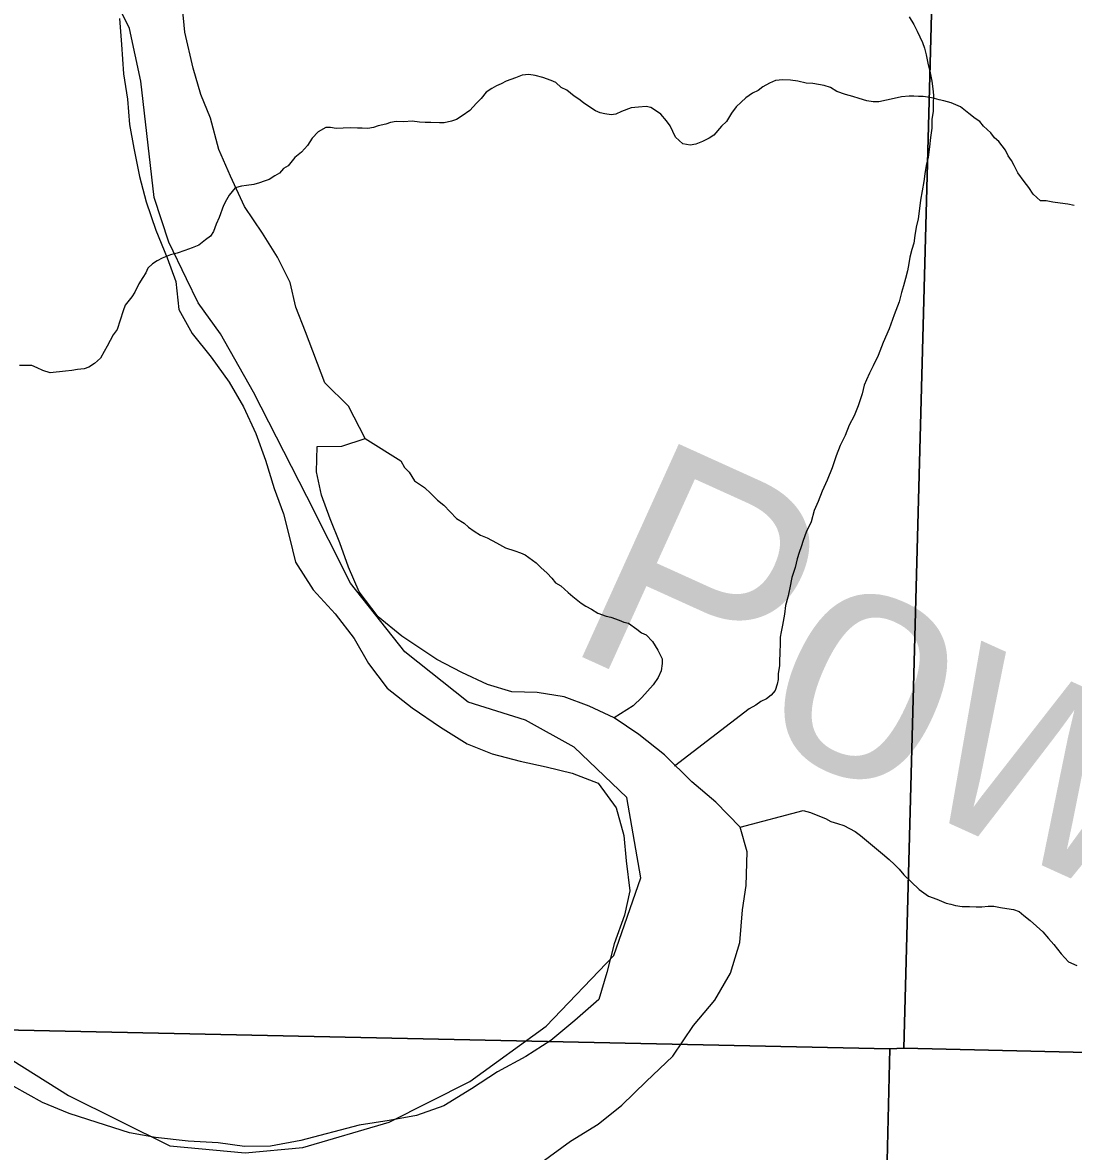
# Model space of a CAD drawing. Extents: x 2.4 to 73.1, y 4.5 to 25.6.
# Drawn here: x 47.901 to 48.1138, y 21.5419 to 21.7704 of the extents above; entities that cross this region are included whole.
import ezdxf

# ---------------------------------------------------------------- set-up
doc = ezdxf.new("R2010")
doc.units = 0
for name, color, linetype in [('GM_X_County_Road', 7, 'Continuous'), ('GM_X_Major_River', 7, 'Continuous'), ('GM_X_Minor_River', 7, 'Continuous'), ('GM_X_Minor_River_Text', 7, 'Continuous'), ('GM_X_Section', 7, 'Continuous')]:
    doc.layers.add(name, color=color, linetype=linetype)

msp = doc.modelspace()

# ---------------------------------------------------------------- linework, layer by layer
at = {"layer": 'GM_X_County_Road'}
msp.add_lwpolyline([(47.89428, 21.56326), (47.91031, 21.5532), (47.93085, 21.54301), (47.94611, 21.54157), (47.95778, 21.54263), (47.97528, 21.54775), (47.99158, 21.55599), (48.00706, 21.56718), (48.02076, 21.58151), (48.02622, 21.59723), (48.02335, 21.61353), (48.01268, 21.62372), (48.00286, 21.62916), (47.99122, 21.63281), (47.97842, 21.643), (47.96743, 21.6569), (47.9586, 21.67442), (47.94782, 21.69557), (47.94112, 21.70736), (47.93662, 21.71369), (47.93424, 21.7185), (47.93065, 21.72593), (47.92771, 21.73498), (47.92499, 21.75854), (47.92266, 21.76923), (47.92034, 21.77399)], dxfattribs=at)
at = {"layer": 'GM_X_Major_River'}
for points in [[(48.00008, 21.63493), (47.99519, 21.63639), (47.98995, 21.63881), (47.9849, 21.64142), (47.97783, 21.64617), (47.97301, 21.65009), (47.96917, 21.65513), (47.96704, 21.66012), (47.96528, 21.6651), (47.96333, 21.6699), (47.96157, 21.67469), (47.96057, 21.67947), (47.96071, 21.68458), (47.96564, 21.68464), (47.97042, 21.68621), (47.96701, 21.69276), (47.96221, 21.69745), (47.95833, 21.7078), (47.95638, 21.71279), (47.95519, 21.71775), (47.95268, 21.72294), (47.9496, 21.72777), (47.94596, 21.73319), (47.9431, 21.73933), (47.94078, 21.74471), (47.93906, 21.75102), (47.93711, 21.75582), (47.93556, 21.76117), (47.93386, 21.76843), (47.93343, 21.77337)], [(47.92067, 21.77126), (47.92109, 21.76594), (47.9215, 21.76004), (47.9223, 21.7549), (47.92272, 21.74976), (47.92354, 21.745), (47.92471, 21.73927), (47.92608, 21.73411), (47.928, 21.72837), (47.93031, 21.7228), (47.93207, 21.71801), (47.93267, 21.7123), (47.93538, 21.70748), (47.93922, 21.70263), (47.94288, 21.6976), (47.94577, 21.69259), (47.94827, 21.6872), (47.95021, 21.68184), (47.95194, 21.6761), (47.95388, 21.67092), (47.95508, 21.66615), (47.95626, 21.66118), (47.9599, 21.65558), (47.96431, 21.65071), (47.96815, 21.64567), (47.97104, 21.64066), (47.97488, 21.63562), (47.97989, 21.63169), (47.98566, 21.62774), (47.99106, 21.62436)], [(48.00594, 21.53952), (48.01194, 21.54391), (48.01753, 21.54736), (48.02238, 21.55121), (48.02725, 21.55601), (48.03271, 21.56117), (48.03686, 21.56732), (48.04117, 21.57251), (48.04436, 21.57793), (48.04624, 21.58414), (48.0468, 21.59076), (48.04751, 21.59567), (48.0477, 21.6025), (48.04632, 21.60747), (48.04135, 21.61254), (48.03653, 21.61666), (48.031, 21.62212), (48.02581, 21.62625), (48.02078, 21.62962), (48.01573, 21.63203), (48.01067, 21.63388), (48.00519, 21.63479), (48.00008, 21.63493)], [(47.99106, 21.62436), (47.99612, 21.62232), (48.00177, 21.62084), (48.00705, 21.61975), (48.01232, 21.61846), (48.01757, 21.61642), (48.02122, 21.61139), (48.02277, 21.60584), (48.0232, 21.60071), (48.02397, 21.59462), (48.02289, 21.58971), (48.02083, 21.58389), (48.01934, 21.57805), (48.01767, 21.57259), (48.01281, 21.56836), (48.00796, 21.56432), (48.00294, 21.56104), (47.99717, 21.55797), (47.99195, 21.55451), (47.98635, 21.55106), (47.9808, 21.54913), (47.97528, 21.54814), (47.96918, 21.54717), (47.95734, 21.54408), (47.95125, 21.54292), (47.94594, 21.54288), (47.94065, 21.54359), (47.93459, 21.54395), (47.92798, 21.5447), (47.92269, 21.5456), (47.91612, 21.54768), (47.91048, 21.54954), (47.90505, 21.55178), (47.89926, 21.55497)]]:
    msp.add_lwpolyline(points, dxfattribs=at)
at = {"layer": 'GM_X_Minor_River'}
for points in [[(48.08053, 21.77156), (48.08144, 21.77002), (48.08217, 21.76868), (48.08271, 21.76752), (48.08325, 21.76637), (48.0836, 21.76522), (48.08394, 21.76388), (48.08428, 21.76216), (48.0848, 21.76025), (48.08514, 21.75853), (48.08529, 21.75701), (48.08545, 21.75568), (48.08541, 21.75397), (48.08537, 21.75245), (48.08514, 21.75075), (48.08509, 21.74904), (48.08486, 21.74715), (48.08462, 21.74525), (48.08438, 21.74317), (48.08395, 21.74147), (48.08372, 21.73977), (48.08349, 21.73826), (48.08283, 21.73447), (48.0826, 21.73277), (48.08235, 21.73069), (48.08193, 21.72899), (48.0817, 21.72729), (48.08147, 21.72577), (48.08106, 21.72445), (48.08064, 21.72294), (48.08042, 21.72162), (48.08019, 21.72011), (48.07977, 21.7186), (48.07936, 21.71709), (48.07894, 21.71577), (48.07852, 21.71388), (48.0775, 21.71125), (48.07648, 21.70843), (48.07527, 21.70561), (48.07425, 21.70298), (48.07325, 21.70091), (48.07246, 21.69941), (48.07185, 21.6981)], [(48.03734, 21.74577), (48.0362, 21.74561), (48.03468, 21.74584), (48.0332, 21.74721), (48.03266, 21.74836), (48.03212, 21.74951), (48.03138, 21.75048), (48.03028, 21.75184), (48.02916, 21.75263), (48.02822, 21.75322), (48.02728, 21.75343), (48.02575, 21.75328), (48.02423, 21.75313), (48.02231, 21.75242), (48.02116, 21.75188), (48.02021, 21.75171), (48.01888, 21.75194), (48.01794, 21.75215), (48.017, 21.75256), (48.0155, 21.75354), (48.01457, 21.75414), (48.01364, 21.75492), (48.01271, 21.75551), (48.01121, 21.75669), (48.01009, 21.75729), (48.00898, 21.75827), (48.00804, 21.75867), (48.00634, 21.75928), (48.00483, 21.7597), (48.00351, 21.75992), (48.00218, 21.75977), (48.00083, 21.75923), (47.99987, 21.75888), (47.99892, 21.75852), (47.99795, 21.75798), (47.99699, 21.75762), (47.99603, 21.75707), (47.99487, 21.75634), (47.99389, 21.75504), (47.99292, 21.75412), (47.99155, 21.75263), (47.99, 21.75153), (47.98885, 21.7508), (47.98789, 21.75044), (47.98636, 21.7501), (47.98541, 21.75013), (47.9837, 21.75017), (47.98256, 21.7502), (47.98142, 21.75023), (47.97991, 21.75046), (47.9782, 21.75031), (47.97668, 21.75035), (47.97554, 21.75019), (47.97458, 21.74983), (47.97305, 21.74949), (47.97209, 21.74913), (47.97095, 21.74897), (47.96981, 21.749), (47.96886, 21.74903), (47.96734, 21.74907), (47.96449, 21.74895), (47.96335, 21.74917), (47.96241, 21.74919), (47.96086, 21.74828), (47.95969, 21.74698), (47.9587, 21.74549), (47.95753, 21.74419), (47.95617, 21.74308), (47.9548, 21.74141), (47.95384, 21.74086), (47.95306, 21.73993), (47.95209, 21.73939), (47.95094, 21.73866), (47.94998, 21.7383), (47.94902, 21.73794), (47.94787, 21.73759), (47.94635, 21.73744), (47.94539, 21.73728), (47.94406, 21.73693), (47.94288, 21.73544), (47.94229, 21.73451), (47.94169, 21.73338), (47.94087, 21.73093), (47.94026, 21.72962), (47.93966, 21.72812), (47.93906, 21.72718), (47.9381, 21.72645), (47.93674, 21.72534), (47.9354, 21.72481), (47.93386, 21.72427), (47.93233, 21.72374), (47.93099, 21.7234), (47.92927, 21.72268), (47.9283, 21.72214), (47.92734, 21.72159), (47.92637, 21.72067), (47.92596, 21.71973), (47.92537, 21.71879), (47.92458, 21.71748), (47.92378, 21.71579), (47.92318, 21.71486)], [(48.11395, 21.73339), (48.11263, 21.73361), (48.11112, 21.73384), (48.1096, 21.73407), (48.10828, 21.73429), (48.10714, 21.73432), (48.10565, 21.73569), (48.10474, 21.73704), (48.10382, 21.7382), (48.10253, 21.73995), (48.10181, 21.74148), (48.10126, 21.74245), (48.10053, 21.74341), (48.09999, 21.74457), (48.0987, 21.74631), (48.09777, 21.74709), (48.09704, 21.74806), (48.09555, 21.74943), (48.09482, 21.7504), (48.09388, 21.75099), (48.09258, 21.75197), (48.0909, 21.75334), (48.08902, 21.75415), (48.08751, 21.75457), (48.08657, 21.75478), (48.08562, 21.755), (48.08468, 21.75521), (48.08336, 21.75543), (48.08241, 21.75546), (48.08146, 21.75548), (48.08051, 21.75551), (48.07899, 21.75535), (48.07746, 21.75501), (48.07593, 21.75467), (48.0744, 21.75433), (48.07326, 21.75436), (48.07194, 21.75458), (48.07043, 21.755), (48.06911, 21.75541), (48.0676, 21.75583), (48.06591, 21.75645), (48.0646, 21.75724), (48.06328, 21.75765), (48.06215, 21.75787), (48.06101, 21.75809), (48.05968, 21.75812), (48.05798, 21.75854), (48.05647, 21.75877), (48.05495, 21.75881), (48.05343, 21.75866), (48.05228, 21.75812), (48.05093, 21.75739), (48.04996, 21.75666), (48.04881, 21.75612), (48.04745, 21.7552), (48.04648, 21.75428), (48.04551, 21.75335), (48.04453, 21.75205), (48.04353, 21.75036), (48.04256, 21.74944), (48.041, 21.74758), (48.04003, 21.74703), (48.03869, 21.74631), (48.03734, 21.74577)], [(47.92318, 21.71486), (47.92181, 21.71319), (47.9214, 21.71206), (47.92078, 21.71017), (47.92017, 21.70829), (47.91938, 21.70717), (47.91878, 21.70605), (47.91819, 21.70492), (47.91759, 21.7038), (47.9168, 21.70249), (47.91563, 21.70138), (47.91447, 21.70065), (47.91351, 21.70029), (47.91218, 21.70014), (47.91103, 21.69997), (47.9097, 21.69982), (47.90665, 21.69952), (47.90515, 21.69993), (47.90402, 21.70053), (47.90289, 21.70094), (47.90156, 21.70097), (47.90042, 21.701)], [(48.07185, 21.6981), (48.07144, 21.69697), (48.07102, 21.69527), (48.0702, 21.69282), (48.06939, 21.69076), (48.06839, 21.68888), (48.06758, 21.68681), (48.06658, 21.68475), (48.06577, 21.68268), (48.06495, 21.68023), (48.06394, 21.67779), (48.06293, 21.67554), (48.06212, 21.67347), (48.06131, 21.67159), (48.06069, 21.66933), (48.05969, 21.66726), (48.05907, 21.66557), (48.05866, 21.66425), (48.05825, 21.66312), (48.05784, 21.6618), (48.05742, 21.6601), (48.0568, 21.65803), (48.05636, 21.65595), (48.05594, 21.65406), (48.05551, 21.65237), (48.05528, 21.65066), (48.05485, 21.64839), (48.05462, 21.64707), (48.0544, 21.64594), (48.05438, 21.64499), (48.05432, 21.64252), (48.05429, 21.64138), (48.05426, 21.64024), (48.05403, 21.63854), (48.054, 21.6374), (48.05379, 21.63646), (48.05337, 21.63514), (48.05259, 21.63421), (48.05162, 21.63347), (48.05047, 21.63293), (48.0495, 21.6322), (48.04816, 21.63147), (48.03301, 21.61983)], [(47.97042, 21.68621), (47.97762, 21.68169), (47.97834, 21.68034), (47.97927, 21.67937), (47.98036, 21.67763), (47.98242, 21.67625), (47.98372, 21.67507), (47.98501, 21.67371), (47.98632, 21.67273), (47.98762, 21.67137), (47.98891, 21.67001), (47.99041, 21.66902), (47.99134, 21.66823), (47.99246, 21.66745), (47.99376, 21.66665), (47.99508, 21.66605), (47.99695, 21.66505), (47.99883, 21.66406), (48.00071, 21.66344), (48.00184, 21.66303), (48.00278, 21.66263), (48.00502, 21.66105), (48.00595, 21.66008), (48.00725, 21.65891), (48.00817, 21.65793), (48.00891, 21.65696), (48.01003, 21.65637), (48.01152, 21.655), (48.01245, 21.65422), (48.01412, 21.65284), (48.01506, 21.65225), (48.01618, 21.65165), (48.01749, 21.65086), (48.01919, 21.65025), (48.02013, 21.65003), (48.02182, 21.64942), (48.02276, 21.64902), (48.02371, 21.6488), (48.02539, 21.64762), (48.02632, 21.64684), (48.02726, 21.64643), (48.02855, 21.64507), (48.02965, 21.64334), (48.03055, 21.6416), (48.03053, 21.64065), (48.0303, 21.63914), (48.0297, 21.63783), (48.02871, 21.63633), (48.02637, 21.63373), (48.02462, 21.63207), (48.02078, 21.62962)], [(48.04632, 21.60747), (48.05903, 21.61088), (48.06054, 21.61046), (48.06205, 21.60985), (48.06355, 21.60924), (48.06468, 21.60864), (48.066, 21.60823), (48.06732, 21.60782), (48.06844, 21.60722), (48.06957, 21.60662), (48.07068, 21.60583), (48.07515, 21.60211), (48.07645, 21.60094), (48.07757, 21.59996), (48.07849, 21.59899), (48.07941, 21.59783), (48.0809, 21.59646), (48.08257, 21.5949), (48.08443, 21.59352), (48.08613, 21.59291), (48.08706, 21.59251), (48.088, 21.5921), (48.08895, 21.59189), (48.08989, 21.59167), (48.09122, 21.59145), (48.09273, 21.59141), (48.09406, 21.59138), (48.0952, 21.59135), (48.09654, 21.59151), (48.09767, 21.59148), (48.099, 21.59125), (48.10032, 21.59103), (48.10165, 21.59081), (48.10278, 21.5904), (48.10371, 21.58961), (48.10501, 21.58863), (48.10631, 21.58746), (48.10761, 21.58629), (48.10872, 21.58493), (48.10983, 21.58376), (48.11056, 21.58279), (48.1113, 21.58183), (48.11278, 21.58027), (48.11447, 21.57947)]]:
    msp.add_lwpolyline(points, dxfattribs=at)
at = {"layer": 'GM_X_Section'}
for points in [[(47.59206, 22.07349), (48.09283, 22.06235), (48.07944, 21.56274), (48.0766, 21.56261), (47.57885, 21.57331)], [(48.09283, 22.06235), (48.5925, 22.05433), (48.57937, 21.55093), (48.07944, 21.56274)], [(47.57885, 21.57331), (48.0766, 21.56261), (48.0642, 21.04105), (47.56537, 21.05389)], [(48.0766, 21.56261), (48.07944, 21.56274), (48.57937, 21.55093), (48.56812, 21.03025), (48.0642, 21.04105)]]:
    msp.add_lwpolyline(points, close=True, dxfattribs=at)

# ---------------------------------------------------------------- texts
at = {"layer": 'GM_X_Minor_River_Text'}
msp.add_text('Powell', height=0.047373, rotation=335.6205, dxfattribs=at).set_placement((48.0096, 21.64409))

doc.saveas('drawing.dxf')
